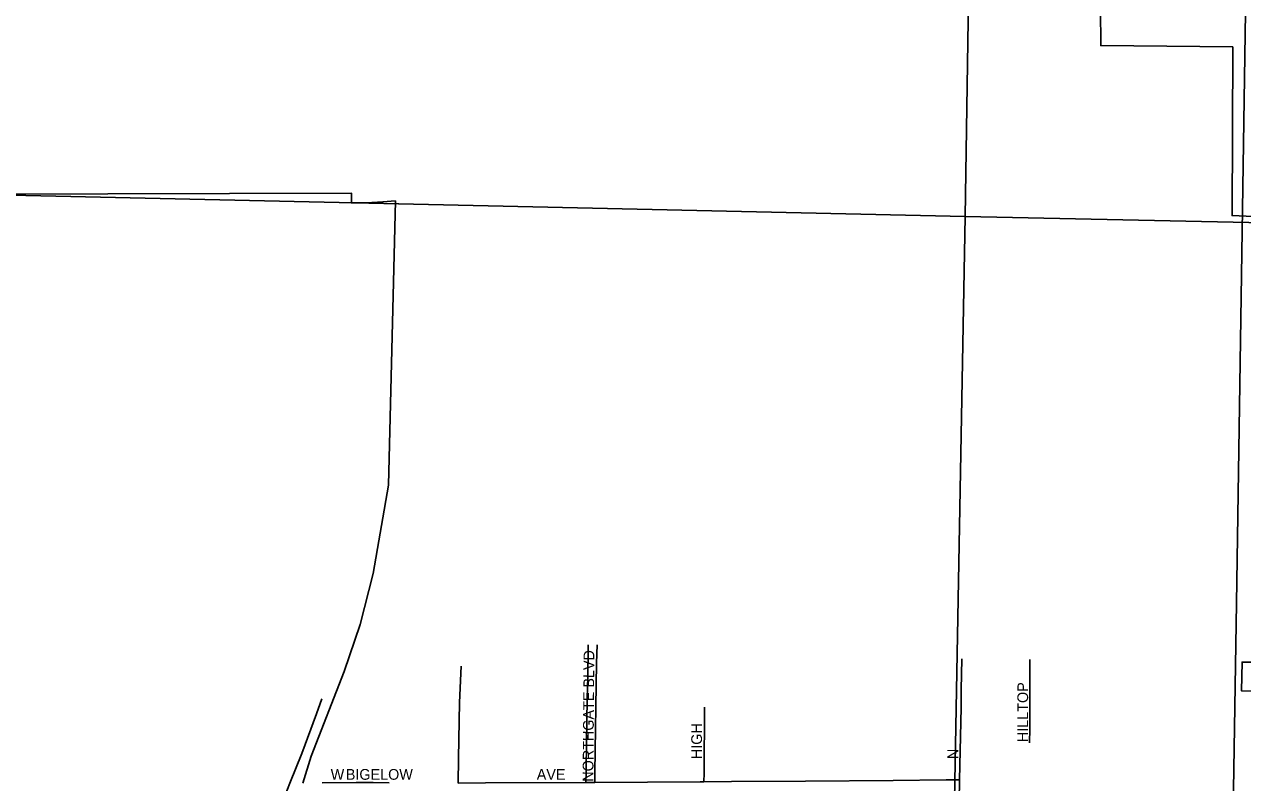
# Model space of a CAD drawing. Extents: x 1587405 to 1714697, y 1028970 to 1155083.
# Drawn here: x 1646970 to 1652641, y 1121564 to 1125096 of the extents above; entities that cross this region are included whole.
import ezdxf

# ---------------------------------------------------------------- set-up
doc = ezdxf.new("R2010")
doc.units = 0
for name, color, linetype in [('GM_X_City_Street', 7, 'Continuous'), ('GM_X_City_Street_Text', 7, 'Continuous'), ('GM_X_Corporation', 7, 'Continuous'), ('GM_X_Interstate_Route', 7, 'Continuous'), ('GM_X_Rail_Line', 7, 'Continuous'), ('GM_X_Section', 7, 'Continuous')]:
    doc.layers.add(name, color=color, linetype=linetype)

msp = doc.modelspace()

# ---------------------------------------------------------------- linework, layer by layer
at = {"layer": 'GM_X_City_Street'}
for points in [[(1649584.2, 1121565), (1649585.3, 1121613.7), (1649585.7, 1121629.9), (1649589.8, 1121958), (1649592.4, 1122056.5), (1649594.2, 1122187.8), (1649594.1, 1122206.5)], [(1649625.4, 1121565.2), (1649626, 1121612.1), (1649633.1, 1122121.2), (1649636, 1122206.3)], [(1648989.3, 1121562.4), (1648990.5, 1121677.9), (1648995.2, 1121937), (1649002.8, 1122106.2)], [(1651323.4, 1121577.8), (1651330.4, 1121914.1), (1651330.8, 1121996.3), (1651333.4, 1122141.6)], [(1651649.2, 1121749.5), (1651650.5, 1121814.4), (1651650.4, 1121974), (1651650.4, 1122137.6)], [(1650133.8, 1121568.8), (1650134, 1121608.3), (1650135.6, 1121915.2)], [(1648355.8, 1121563.3), (1648514.2, 1121564.4), (1648593.3, 1121565.5), (1648668, 1121563.9)], [(1648989.3, 1121562.4), (1649116.7, 1121562.8), (1649584.2, 1121565)], [(1649584.2, 1121565), (1649625.4, 1121565.2)], [(1649625.4, 1121565.2), (1649870.3, 1121566.4), (1650115.9, 1121568.8), (1650133.8, 1121568.8)], [(1650133.8, 1121568.8), (1650262.5, 1121569), (1650605.7, 1121571.7), (1651015.1, 1121574.8), (1651260.5, 1121577.2), (1651323.4, 1121577.8)], [(1651321.4, 1121479), (1651323.4, 1121577.8)]]:
    msp.add_lwpolyline(points, dxfattribs=at)
at = {"layer": 'GM_X_Corporation'}
for points in [[(1651977.2, 1125510.6), (1651980.4, 1124997), (1652594.9, 1124990.8), (1652592, 1124205), (1652690.2, 1124200.8)], [(1648265.7, 1121562.7), (1648304.4, 1121687.4), (1648458.9, 1122082.7), (1648532.8, 1122301.5), (1648593, 1122538.7), (1648665.6, 1122950.1), (1648697.4, 1124273.2), (1648639, 1124268.6), (1648562.2, 1124264.4), (1648492.1, 1124264.3), (1648492.1, 1124309.5), (1646788.4, 1124304.2)], [(1653173.1, 1122125.9), (1652638.6, 1122126.2), (1652636.4, 1121991.9), (1653340.5, 1121983.2)]]:
    msp.add_lwpolyline(points, dxfattribs=at)
at = {"layer": 'GM_X_Interstate_Route'}
msp.add_lwpolyline([(1647772.6, 1120441.6), (1648056.3, 1121180.7), (1648140.2, 1121394.7), (1648206.3, 1121561.9), (1648261, 1121700.3), (1648330.5, 1121884.5), (1648355.5, 1121955.1)], dxfattribs=at)
at = {"layer": 'GM_X_Rail_Line'}
msp.add_lwpolyline([(1652548.3, 1112173.7), (1652519.2, 1112269.3), (1652498.2, 1112347.5), (1652483.9, 1112418), (1652474.2, 1112487.5), (1652465.5, 1112570.8), (1652461.4, 1112683.8), (1652464.5, 1112910.7), (1652504.7, 1115460.5), (1652527.4, 1116926.5), (1652548.1, 1118268.2), (1652590, 1120951.9), (1652611.9, 1122399.8), (1652652.7, 1125050.4), (1652715.2, 1129083.1), (1652745.5, 1130967.3), (1652787, 1134322.7)], dxfattribs=at)
at = {"layer": 'GM_X_Section'}
for points in [[(1646147.1, 1129602.9), (1651431.6, 1129535.7), (1651430.8, 1129477.7), (1651349.7, 1124201.4), (1646073.9, 1124318.5)], [(1651430.8, 1129477.7), (1656587, 1129382.1), (1656513.6, 1124091.6), (1656339.6, 1124095.9), (1651349.7, 1124201.4)], [(1646073.9, 1124318.5), (1651349.7, 1124201.4), (1651252.7, 1118939.3), (1645977.3, 1118932.5), (1646049.9, 1124318.8)], [(1656339.6, 1124095.9), (1656263, 1118717.5), (1651255.5, 1118849.2), (1651252.7, 1118939.3), (1651349.7, 1124201.4)]]:
    msp.add_lwpolyline(points, close=True, dxfattribs=at)

# ---------------------------------------------------------------- texts
at = {"layer": 'GM_X_City_Street_Text'}
for s, rotation, p in [('NORTHGATE BLVD', 89.5419, (1649618.6, 1121568.5)), ('HILLTOP', 90, (1651642.6, 1121753.3)), ('HIGH', 90, (1650124.6, 1121674)), ('N', 90, (1651317, 1121674)), ('W', 0, (1648396, 1121577.8)), ('BIGELOW', 0, (1648466.4, 1121577.9)), ('AVE', 0, (1649355.2, 1121577.9))]:
    msp.add_text(s, height=50, rotation=rotation, dxfattribs=at).set_placement(p)

doc.saveas('drawing.dxf')
